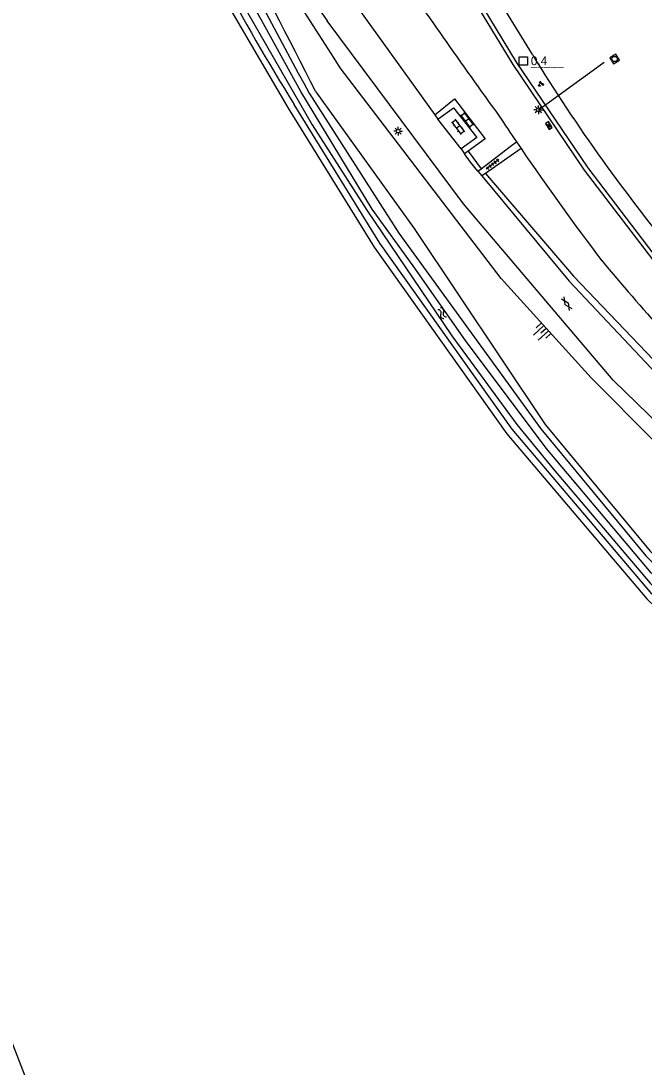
# Model space of a CAD drawing. Extents: x 135999 to 138000, y 396000 to 398501.
# Drawn here: x 137358.4 to 137446.7, y 396981.4 to 397129.6 of the extents above; entities that cross this region are included whole.
import ezdxf

# ---------------------------------------------------------------- set-up
doc = ezdxf.new("R2010")
doc.units = 0
for name, color, linetype in [('gg-afsc-muur', 7, 'Continuous'), ('gg-knt-BGT kruinlijn', 7, 'Continuous'), ('gg-knt-bovenkant onderkant talud', 7, 'Continuous'), ('gg-knt-verharding', 7, 'Continuous'), ('gg-kntw-bovenkant insteek waterloop', 7, 'Continuous'), ('gg-kntw-waterlijn', 7, 'Continuous'), ('gg-kwrk-kunstwerk', 7, 'Continuous'), ('gt-anno-nummer hm paal', 7, 'Continuous'), ('gt-grn-groengrens', 7, 'Continuous'), ('gt-knt-lijn portaal', 7, 'Continuous'), ('gt-symb-gesloten verharding', 7, 'Continuous'), ('gt-symb-groenvak', 7, 'Continuous'), ('gt-symb-hm paal', 7, 'Continuous'), ('gt-symb-klinker verharding', 7, 'Continuous'), ('gt-symb-lichtmast', 7, 'Continuous'), ('gt-symb-rioolschacht', 7, 'Continuous'), ('gt-symb-talud symbool', 7, 'Continuous'), ('gt-symb-tegel verharding', 7, 'Continuous'), ('gt-symb-verkeersregelinstallatiekast', 7, 'Continuous'), ('gt-symb-watersymbool', 7, 'Continuous'), ('gx-grn-maaiveld', 7, 'Continuous')]:
    doc.layers.add(name, color=color, linetype=linetype)

# ---------------------------------------------------------------- blocks, each defined once
blk = doc.blocks.new('gt0-HMpaal')
at = {"layer": 'gt-symb-hm paal'}
blk.add_lwpolyline([(-0.6, 0.6), (0.6, 0.6), (0.6, -0.6), (-0.6, -0.6)], close=True, dxfattribs=at)
blk = doc.blocks.new('gt0-GRVAK')
at = {"layer": 'gt-symb-groenvak'}
for p, q in [((-0.11, 0.19), (-0.23, 0.24)), ((-0.18, 0.15), (0.09, 0.15)), ((-0.09, 0.21), (-0.16, 0.32)), ((-0.05, 0.21), (-0.05, 0.39)), ((0, 0.21), (0.06, 0.32)), ((0.02, 0.19), (0.13, 0.24)), ((0.26, -0.05), (0.2, 0.06)), ((0.3, -0.05), (0.3, 0.13)), ((0.35, -0.05), (0.41, 0.06)), ((-0.24, -0.23), (-0.36, -0.18)), ((-0.32, -0.26), (-0.05, -0.26)), ((-0.23, -0.21), (-0.29, -0.1)), ((-0.18, -0.2), (-0.18, -0.02)), ((-0.14, -0.21), (-0.07, -0.1)), ((-0.12, -0.23), (0, -0.18)), ((0.24, -0.07), (0.12, -0.02)), ((0.17, -0.11), (0.44, -0.11)), ((0.37, -0.07), (0.49, -0.02))]:
    blk.add_line(p, q, dxfattribs=at)
blk = doc.blocks.new('gt0-RS')
at = {"layer": 'gt-symb-rioolschacht'}
blk.add_lwpolyline([(-0.5, -0.5), (0.5, -0.5), (0.5, 0.5), (-0.5, 0.5)], close=True, dxfattribs=at)
blk.add_circle((0, 0), 0.375, dxfattribs=at)
blk = doc.blocks.new('gt0-LMAST')
at = {"layer": 'gt-symb-lichtmast'}
for p, q in [((-0.18, 0.17), (-0.45, 0.44)), ((-0.01, 0.25), (-0.01, 0.62)), ((0.17, 0.17), (0.44, 0.44)), ((-0.26, 0), (-0.63, 0)), ((-0.18, -0.18), (-0.45, -0.45)), ((-0.01, -0.25), (-0.01, -0.63)), ((0.44, -0.45), (0.17, -0.18)), ((0.24, 0), (0.62, 0))]:
    blk.add_line(p, q, dxfattribs=at)
blk.add_circle((-0.01, 0), 0.25, dxfattribs=at)
blk = doc.blocks.new('gt0-WA')
at = {"layer": 'gt-symb-watersymbool'}
for centre, start, end in [((-0.32, 0.02), 28.0725, 151.9275), ((0.43, 0.42), 208.0725, 331.9275), ((-0.32, -0.43), 28.0725, 151.9275), ((0.43, -0.03), 208.0725, 331.9275)]:
    blk.add_arc(centre, 0.425, start, end, dxfattribs=at)
blk = doc.blocks.new('gt0-KL1')
at = {"layer": 'gt-symb-klinker verharding'}
for p, q in [((-1.15, 0.3), (1.15, 0.3)), ((-1, -0.3), (-1, 0.3)), ((-0.5, 0.3), (-0.5, 0.45)), ((0, -0.3), (0, 0.3)), ((0.5, 0.3), (0.5, 0.45)), ((1, -0.3), (1, 0.3)), ((-1.15, -0.3), (1.15, -0.3)), ((-0.5, -0.45), (-0.5, -0.3)), ((0.5, -0.45), (0.5, -0.3))]:
    blk.add_line(p, q, dxfattribs=at)
blk = doc.blocks.new('gt0-TEG1')
at = {"layer": 'gt-symb-tegel verharding'}
for p, q in [((-1.12, 0), (1.13, 0)), ((-0.9, -0.25), (-0.9, 0.25)), ((-0.45, -0.25), (-0.45, 0.25)), ((0, -0.25), (0, 0.25)), ((0.45, -0.25), (0.45, 0.25)), ((0.9, -0.25), (0.9, 0.25))]:
    blk.add_line(p, q, dxfattribs=at)
blk = doc.blocks.new('gt0-VRIKST')
at = {"layer": 'gt-symb-verkeersregelinstallatiekast'}
for p, q in [((-0.5, -0.25), (0.5, 0.25)), ((-0.5, 0.25), (0.5, -0.25))]:
    blk.add_line(p, q, dxfattribs=at)
blk.add_lwpolyline([(0.5, 0.25), (-0.5, 0.25), (-0.5, -0.25), (0.5, -0.25)], close=True, dxfattribs=at)
blk = doc.blocks.new('gt0-TALUD_1')
at = {"layer": 'gt-symb-talud symbool'}
for p, q in [((-1, -1), (-1, 0)), ((-0.5, -2), (-0.5, 0)), ((0, -1), (0, 0)), ((0.5, -2), (0.5, 0)), ((1, -1), (1, 0))]:
    blk.add_line(p, q, dxfattribs=at)
blk = doc.blocks.new('gt0-GESVH1')
at = {"layer": 'gt-symb-gesloten verharding'}
for p, q in [((-0.99, -0.26), (0.01, 0.24)), ((0.01, -0.26), (-0.99, 0.24)), ((0.01, 0.24), (1.01, -0.26)), ((1.01, 0.24), (0.01, -0.26))]:
    blk.add_line(p, q, dxfattribs=at)

msp = doc.modelspace()

# ---------------------------------------------------------------- linework, layer by layer
at = {"layer": 'gg-afsc-muur'}
msp.add_line((137421.79, 397111.17), (137421.29, 397110.8), dxfattribs=at)
msp.add_lwpolyline([(137417.07, 397116.34), (137419.84, 397118.6), (137424.19, 397112.94), (137421.79, 397111.17)], dxfattribs=at)
at = {"layer": 'gg-knt-BGT kruinlijn'}
msp.add_lwpolyline([(137536.4, 397000), (137498.24, 397027.97), (137469.51, 397050.71), (137456.97, 397061.24), (137439.2, 397079.07), (137426.49, 397093.14), (137403.66, 397123.01)], dxfattribs=at)
for centre, radius, start, end in [((135598.9, 395964.51), 2144.6, 32.69681, 34.04797), ((138065.7, 397580.17), 790.12, 213.9803, 215.96463), ((137750.83, 397331.67), 389.67, 213.5804, 214.2221), ((137762.73, 397339.56), 403.95, 214.3652, 217.1411), ((137740.16, 397346.4), 390.55, 219.9401, 223.8287)]:
    msp.add_arc(centre, radius, start, end, dxfattribs=at)
at = {"layer": 'gg-knt-bovenkant onderkant talud'}
msp.add_line((137421.79, 397111.17), (137423.64, 397108.7), dxfattribs=at)
for points in [[(137400.19, 397119.61), (137414.13, 397100.24), (137432.72, 397072.46)], [(137424.23, 397108.01), (137436.71, 397093.46), (137454.26, 397075.14), (137486.52, 397044.86)]]:
    msp.add_lwpolyline(points, dxfattribs=at)
msp.add_arc((136306.17, 396565.21), 1226.47, 26.87347, 29.28988, dxfattribs=at)
at = {"layer": 'gg-knt-verharding'}
for p, q in [((137405.29, 397132.72), (137417.07, 397116.34)), ((137417.07, 397116.34), (137417.51, 397115.74)), ((137420.8, 397111.5), (137417.51, 397115.74)), ((137427.72, 397111.84), (137428.63, 397112.52)), ((137428.63, 397112.52), (137429.29, 397111.55)), ((137420.8, 397111.5), (137421.29, 397110.8)), ((137423.64, 397108.7), (137427.72, 397111.84)), ((137429.29, 397111.55), (137424.23, 397108.01)), ((137423.18, 397108.35), (137423.64, 397108.7)), ((137423.18, 397108.35), (137423.74, 397107.67)), ((137424.23, 397108.01), (137423.74, 397107.67)), ((137423.74, 397107.67), (137436.09, 397092.76))]:
    msp.add_line(p, q, dxfattribs=at)
for points in [[(137430.89, 397124.86), (137421.44, 397140.28), (137412.25, 397155.71), (137404.2, 397169.34), (137397.44, 397180.86), (137391.11, 397191.91), (137381.47, 397209.04), (137380.23, 397211.13)], [(137538.67, 397001.28), (137518.26, 397015.57), (137494.61, 397032.65), (137465.7, 397056.09), (137442.32, 397078.73), (137421.12, 397103.74), (137401.82, 397129.64)], [(137417.51, 397115.74), (137419.72, 397117.31), (137423.01, 397113.13), (137420.8, 397111.5)], [(137423.18, 397108.35), (137422.12, 397109.62), (137421.29, 397110.8)], [(137436.09, 397092.76), (137457.01, 397070.6), (137482.44, 397047.96), (137486.52, 397044.86)], [(137432.72, 397072.46), (137447.57, 397054.52), (137475.72, 397025.9), (137494.05, 397010.05), (137507.58, 397000)]]:
    msp.add_lwpolyline(points, dxfattribs=at)
for centre, radius, start, end in [((137690.04, 397334.78), 353.77, 210.5046, 215.4415), ((137646.07, 397257.07), 252.55, 211.5659, 219.7263)]:
    msp.add_arc(centre, radius, start, end, dxfattribs=at)
at = {"layer": 'gg-kntw-bovenkant insteek waterloop'}
for points in [[(137399.24, 397119.4), (137411.97, 397099.58), (137432.07, 397071.85), (137446.96, 397053.87), (137475.33, 397025.38), (137493.98, 397009.19), (137505.4, 397000)], [(137501.84, 397000), (137487.56, 397011.65), (137467.16, 397029.87), (137447.8, 397048.49), (137428.02, 397071.79), (137409.26, 397098.17), (137397.12, 397117.81)]]:
    msp.add_lwpolyline(points, dxfattribs=at)
for centre, radius, start, end in [((138190.39, 397552.08), 901.73, 205.40396, 208.6742), ((137689.21, 397298.77), 343.61, 204.7717, 211.7792)]:
    msp.add_arc(centre, radius, start, end, dxfattribs=at)
at = {"layer": 'gg-kntw-waterlijn'}
for points in [[(137525.25, 396979.09), (137522.52, 396984.11), (137520.25, 396986.67), (137516.19, 396990.12), (137512, 396993.7), (137499.2, 397004.1), (137482.89, 397018.08), (137469.32, 397030.25), (137460.18, 397039.42), (137447.73, 397051.45), (137432.86, 397069.1), (137421.39, 397084.38), (137414, 397094.92), (137408.16, 397102.97), (137398.06, 397119.66), (137386.44, 397140.74), (137375.43, 397164.04), (137374.24, 397163.54)], [(137374.24, 397163.54), (137381.12, 397148.91), (137388.71, 397134.01), (137399.7, 397114.91), (137407.41, 397102.83), (137419.47, 397085.02), (137428.7, 397072.47), (137433.85, 397066.2), (137447.6, 397049.96), (137468.82, 397029.58), (137479.1, 397020.22), (137492.46, 397008.52), (137508.97, 396995.01), (137518.08, 396987.57), (137520.86, 396984.48), (137524.03, 396979.19)]]:
    msp.add_lwpolyline(points, dxfattribs=at)
at = {"layer": 'gg-kwrk-kunstwerk'}
for points in [[(137544.33, 397005.77), (137527.97, 397018.1), (137513.4, 397030.09), (137499.71, 397042.08), (137486.68, 397054.23), (137473.88, 397067.15), (137461.67, 397080.45), (137449.67, 397094.58), (137438.81, 397108.81), (137428.66, 397123.78), (137420.28, 397137.63), (137385.95, 397197.17), (137380.1, 397207.11), (137378.08, 397210.63)], [(137544, 397005.28), (137543.81, 397005.42), (137527.47, 397017.78), (137512.89, 397029.77), (137499.21, 397041.76), (137486.17, 397053.91), (137473.37, 397066.82), (137461.17, 397080.13), (137449.17, 397094.25), (137438.3, 397108.49), (137428.16, 397123.45), (137419.78, 397137.31), (137385.44, 397196.85), (137380.26, 397205.66)]]:
    msp.add_lwpolyline(points, dxfattribs=at)
at = {"layer": 'gt-grn-groengrens'}
msp.add_lwpolyline([(137380.1, 397146.62), (137384.42, 397137.6), (137396.27, 397117.29), (137408.45, 397097.6), (137427.26, 397071.14), (137447.11, 397047.77), (137466.5, 397029.13), (137486.92, 397010.88), (137516.91, 396986.24), (137519.32, 396983.73), (137521.95, 396979.04), (137521.07, 396975.54), (137521.65, 396975.06)], dxfattribs=at)
at = {"layer": 'gt-knt-lijn portaal'}
msp.add_line((137431.75, 397117.05), (137441.08, 397123.78), dxfattribs=at)
at = {"layer": 'gx-grn-maaiveld'}
msp.add_lwpolyline([(137370.26, 396951.52), (137360.13, 396977.22), (137351.24, 397000)], dxfattribs=at)

# ---------------------------------------------------------------- block references
at = {"layer": 'gt-symb-gesloten verharding', "rotation": -56.62779761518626}
msp.add_blockref('gt0-GESVH1', (137435.76, 397089.58), dxfattribs=at)
at = {"layer": 'gt-symb-groenvak'}
msp.add_blockref('gt0-GRVAK', (137432.08, 397120.69), dxfattribs=at)
at = {"layer": 'gt-symb-hm paal'}
msp.add_blockref('gt0-HMpaal', (137429.6, 397123.97), dxfattribs=at)
at = {"layer": 'gt-symb-klinker verharding', "rotation": -52.47682811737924}
for p in [(137421.62, 397115.6), (137420.35, 397114.63)]:
    msp.add_blockref('gt0-KL1', p, dxfattribs=at)
at = {"layer": 'gt-symb-lichtmast'}
for p in [(137431.75, 397117.05), (137411.87, 397114.02)]:
    msp.add_blockref('gt0-LMAST', p, dxfattribs=at)
at = {"layer": 'gt-symb-rioolschacht', "rotation": -59.79306598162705}
msp.add_blockref('gt0-RS', (137442.55, 397124.24), dxfattribs=at)
at = {"layer": 'gt-symb-talud symbool', "xscale": 0.9997319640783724, "yscale": 0.9997319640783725, "rotation": -47.91906958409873}
msp.add_blockref('gt0-TALUD_1', (137432.85, 397086.1), dxfattribs=at)
at = {"layer": 'gt-symb-tegel verharding', "rotation": -142.47682811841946}
msp.add_blockref('gt0-TEG1', (137425.24, 397109.33), dxfattribs=at)
at = {"layer": 'gt-symb-verkeersregelinstallatiekast', "rotation": -58.14772907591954}
msp.add_blockref('gt0-VRIKST', (137433.22, 397114.82), dxfattribs=at)
at = {"layer": 'gt-symb-watersymbool', "rotation": -56.62779761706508}
msp.add_blockref('gt0-WA', (137418.07, 397088.27), dxfattribs=at)

# ---------------------------------------------------------------- texts
at = {"layer": 'gt-anno-nummer hm paal'}
msp.add_text('0.4', height=1.25, dxfattribs=at).set_placement((137430.68, 397123.37))
at = {"layer": 'gt-symb-hm paal'}
msp.add_text('_____', height=1.25, dxfattribs=at).set_placement((137430.68, 397123.37))

doc.saveas('drawing.dxf')
